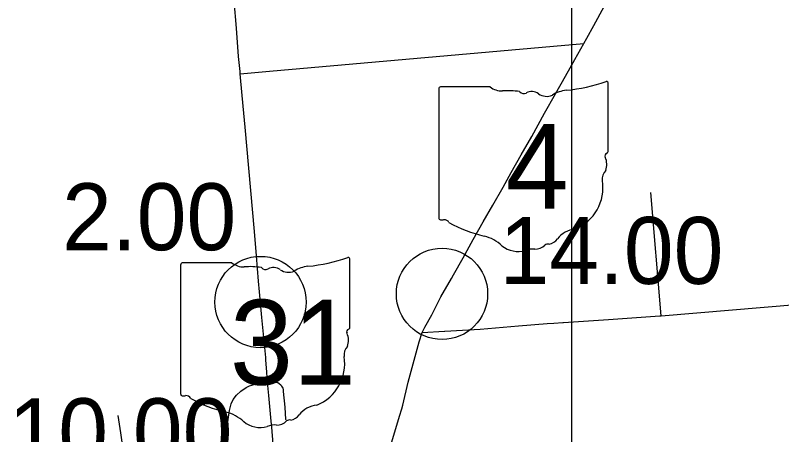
# Model space of a CAD drawing. Extents: x 1659811 to 1934326, y 644115 to 934867.
# Drawn here: x 1720447 to 1733046, y 823471 to 830360 of the extents above; entities that cross this region are included whole.
import ezdxf

# ---------------------------------------------------------------- set-up
doc = ezdxf.new("R2010")
doc.units = 0
for name, color, linetype in [('Default', 7, 'Continuous'), ('GM_X_City_Street', 7, 'Continuous'), ('GM_X_County_Road', 7, 'Continuous'), ('GM_X_State_Route', 7, 'Continuous'), ('GM_X_State_Shield', 7, 'Continuous'), ('GM_X_Township_Road', 7, 'Continuous'), ('SC_Scratch1', 7, 'Continuous')]:
    doc.layers.add(name, color=color, linetype=linetype)

msp = doc.modelspace()

# ---------------------------------------------------------------- linework, layer by layer
at = {"layer": 'Default'}
for centre in [(1727462, 825784), (1724478, 825650)]:
    msp.add_circle(centre, 750, dxfattribs=at)
at = {"layer": 'GM_X_City_Street'}
for points in [[(1729461, 825314), (1730200, 825364)], [(1727138, 825148), (1727502, 825172), (1727508, 825172)], [(1723567, 822484), (1723641, 822562), (1723730, 822714), (1723793, 822874), (1723830, 823011), (1723871, 823293), (1723927, 823613), (1723968, 823869), (1723997, 823980), (1724031, 824047), (1724083, 824118), (1724153, 824184), (1724242, 824245), (1724297, 824271), (1724335, 824285), (1724383, 824303), (1724593, 824326)], [(1724897, 823711), (1724896, 823720), (1724882, 823920), (1724857, 824180), (1724854, 824212), (1724848, 824236), (1724829, 824268), (1724814, 824286), (1724787, 824306), (1724763, 824320), (1724714, 824330), (1724659, 824328), (1724593, 824326)], [(1721858, 822741), (1722005, 822818), (1722142, 822911), (1722190, 823075), (1722201, 823216), (1722201, 823347), (1722179, 823499), (1722136, 823788)]]:
    msp.add_lwpolyline(points, dxfattribs=at)
at = {"layer": 'GM_X_County_Road'}
for points in [[(1731045, 825422), (1731067, 825423), (1733345, 825615), (1737584, 825976)], [(1730200, 825364), (1731045, 825422)], [(1727508, 825172), (1728089, 825206), (1728720, 825259), (1728722, 825259)], [(1728722, 825259), (1729193, 825296), (1729302, 825303)], [(1729302, 825303), (1729448, 825313), (1729461, 825314)]]:
    msp.add_lwpolyline(points, dxfattribs=at)
at = {"layer": 'GM_X_State_Route'}
for points in [[(1724141, 829440), (1724118, 829683), (1724082, 830151), (1724047, 830596), (1724004, 831121), (1723970, 831565), (1723933, 832026), (1723894, 832366), (1723847, 832711), (1723776, 833089), (1723654, 833634), (1723553, 834208)], [(1729842, 829987), (1729959, 830195), (1730130, 830505)], [(1727616, 826036), (1727649, 826095), (1727807, 826377), (1727976, 826679), (1728140, 826967), (1728296, 827243), (1728467, 827539), (1728598, 827776), (1728765, 828068), (1728939, 828371), (1729147, 828753), (1729326, 829071), (1729490, 829361), (1729647, 829633), (1729791, 829895), (1729842, 829987)], [(1724461, 825820), (1724445, 825993), (1724411, 826410), (1724377, 826809), (1724223, 828525), (1724194, 828868), (1724151, 829336), (1724145, 829401), (1724141, 829440)], [(1726764, 823776), (1726799, 823895), (1726817, 823956), (1726908, 824332), (1727085, 824997), (1727138, 825148), (1727182, 825238), (1727293, 825442), (1727445, 825734), (1727616, 826036)], [(1724502, 825394), (1724461, 825820)], [(1724567, 824702), (1724564, 824741), (1724502, 825394)], [(1724593, 824329), (1724592, 824347), (1724589, 824408), (1724583, 824497), (1724567, 824702)], [(1724598, 824276), (1724593, 824326), (1724593, 824329)], [(1724603, 824223), (1724598, 824276)], [(1724613, 824116), (1724603, 824223)], [(1724654, 823690), (1724613, 824116)], [(1726687, 823517), (1726764, 823776)], [(1724744, 822499), (1724730, 822671), (1724710, 823041), (1724684, 823317), (1724663, 823595), (1724654, 823690)], [(1726432, 822078), (1726432, 822087), (1726425, 822268), (1726429, 822400), (1726449, 822563), (1726466, 822660), (1726507, 822840), (1726530, 822942), (1726579, 823155), (1726687, 823517)]]:
    msp.add_lwpolyline(points, dxfattribs=at)
at = {"layer": 'GM_X_State_Shield'}
for p, q in [((1727411, 829149), (1727411, 827035)), ((1728254, 829185), (1727438, 829185)), ((1730195, 828132), (1730195, 829237)), ((1730195, 828132), (1730195, 828132)), ((1723165, 826258), (1723165, 824145)), ((1724008, 826294), (1723192, 826294)), ((1725949, 825241), (1725949, 826347)), ((1725949, 825241), (1725949, 825241))]:
    msp.add_line(p, q, dxfattribs=at)
for centre, radius, start, end in [((1727443, 829153), 32.3, 98.1301, 188.1301), ((1728448, 829430), 313, 231.6195, 271.1119), ((1729203, 832066), 2953, 275.8445, 288.9065), ((1730164, 829242), 31, 351.8621, 97.738), ((1728552, 827999), 1123, 80.4867, 94.9883), ((1728807, 829164), 90.3, 219.7921, 297.1024), ((1728939, 828920), 188, 54.4667, 119.1411), ((1729181, 829255), 226, 233.8562, 294.8282), ((1729580, 828540), 594, 97.3462, 120.7689), ((1730188, 828051), 48, 107.944, 210.337), ((1729883, 827911), 288, 340.033, 23.6496), ((1730162, 828128), 33.2, 289.6038, 7.7341), ((1730306, 827669), 210, 136.8065, 186.9296), ((1729369, 827529), 739, 292.3089, 8.9858), ((1727443, 827031), 32.5, 171.9584, 258.3066), ((1727448, 827247), 248, 267.339, 280.6039), ((1727499, 826913), 89.5, 29.7484, 93.2717), ((1728629, 828812), 2132, 240.4129, 257.1985), ((1729680, 826442), 404, 94.4031, 142.5768), ((1727994, 826086), 667, 47.1842, 75.836), ((1729168, 826831), 239, 282.8732, 323.2771), ((1728715, 826903), 423, 230.7004, 286.2918), ((1728960, 826172), 348, 85.6951, 111.2099), ((1728991, 826745), 226, 268.777, 315.5493), ((1729195, 826540), 63.5, 65.7517, 132.6484), ((1724957, 829175), 2953, 275.8445, 288.9065), ((1725918, 826351), 31, 351.8621, 97.738), ((1723197, 826262), 32.3, 98.1301, 188.1301), ((1724202, 826540), 313, 231.6195, 271.1119), ((1724306, 825108), 1123, 80.4867, 94.9883), ((1724561, 826273), 90.3, 219.7921, 297.1024), ((1724693, 826029), 188, 54.4667, 119.1411), ((1724935, 826364), 226, 233.8562, 294.8282), ((1725334, 825649), 594, 97.3462, 120.7689), ((1725942, 825160), 48, 107.944, 210.337), ((1725637, 825020), 288, 340.033, 23.6496), ((1725916, 825237), 33.2, 289.6038, 7.7341), ((1726060, 824778), 210, 136.8065, 186.9296), ((1725123, 824638), 739, 292.3089, 8.9858), ((1723197, 824140), 32.5, 171.9584, 258.3066), ((1723202, 824356), 248, 267.339, 280.6039), ((1723253, 824023), 89.5, 29.7484, 93.2717), ((1724383, 825921), 2132, 240.4129, 257.1985), ((1725434, 823551), 404, 94.4031, 142.5768), ((1723748, 823195), 667, 47.1842, 75.836), ((1724922, 823940), 239, 282.8732, 323.2771), ((1724469, 824012), 423, 230.7004, 286.2918), ((1724714, 823282), 348, 85.6951, 111.2099), ((1724745, 823854), 226, 268.777, 315.5493), ((1724949, 823649), 63.5, 65.7517, 132.6484)]:
    msp.add_arc(centre, radius, start, end, dxfattribs=at)
at = {"layer": 'GM_X_Township_Road'}
for points in [[(1724625, 829443), (1729791, 829895)], [(1724145, 829401), (1724625, 829443)], [(1731067, 825423), (1730897, 827448)]]:
    msp.add_lwpolyline(points, dxfattribs=at)
at = {"layer": 'SC_Scratch1'}
msp.add_lwpolyline([(1729596, 899996), (1925846, 899996), (1925846, 765496), (1729596, 765496)], close=True, dxfattribs=at)

# ---------------------------------------------------------------- texts
at = {"layer": 'Default'}
for s, p in [('2.00', (1721216, 826501)), ('14.00', (1728407, 825947)), ('10.00', (1720335, 822968))]:
    msp.add_text(s, height=1100, dxfattribs=at).set_placement(p)
at = {"layer": 'GM_X_State_Shield'}
for s, height, p in [('4', 1392, (1728507, 827184)), ('31', 1392.2, (1723975, 824294))]:
    msp.add_text(s, height=height, dxfattribs=at).set_placement(p)

doc.saveas('drawing.dxf')
